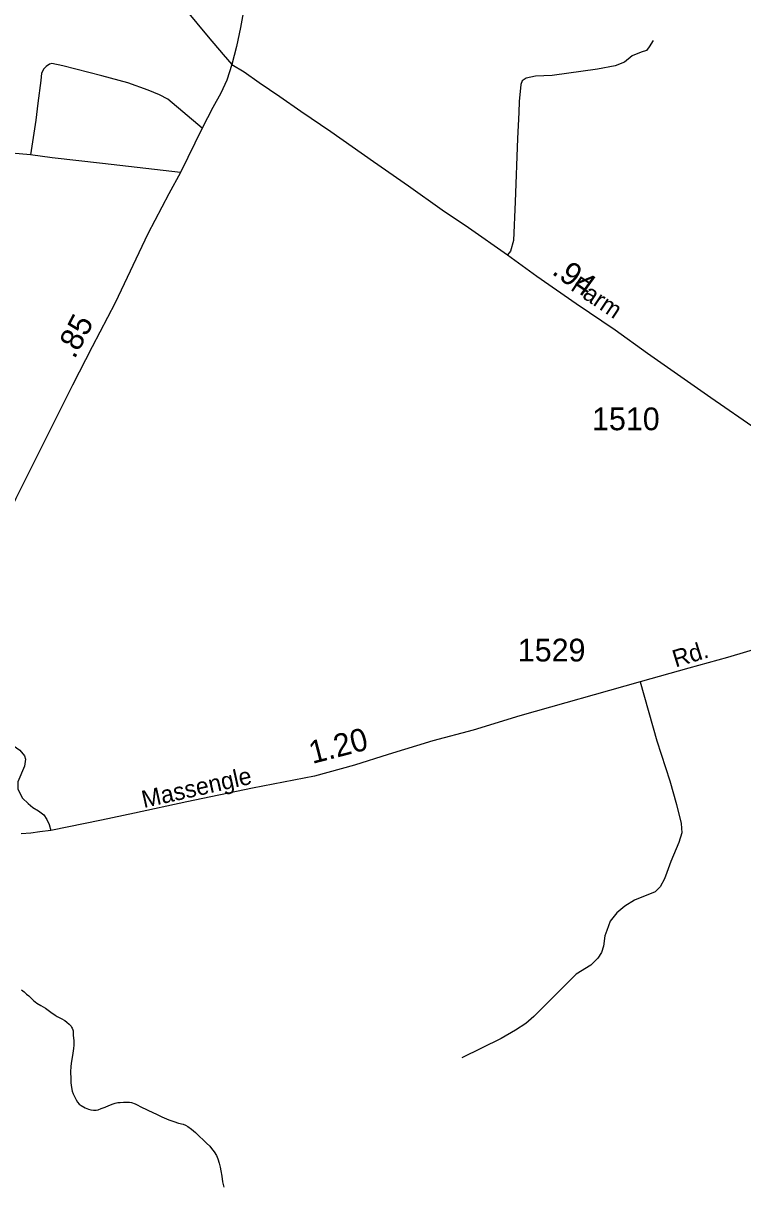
# Model space of a CAD drawing. Extents: x 2220236 to 2384410, y 720751 to 894131.
# Drawn here: x 2335053 to 2339006, y 845750 to 852126 of the extents above; entities that cross this region are included whole.
import ezdxf

# ---------------------------------------------------------------- set-up
doc = ezdxf.new("R2010")
doc.units = 0
doc.layers.add('Default', color=7, linetype='Continuous')

msp = doc.modelspace()

# ---------------------------------------------------------------- linework, layer by layer
at = {"layer": 'Default'}
for points in [[(2336273.8, 852256.9), (2336246, 852103.2), (2336225.2, 851999.1), (2336200, 851899.7)], [(2336273.8, 852256.9), (2336246, 852103.2), (2336225.2, 851999.1), (2336200, 851899.7)], [(2335944.4, 852201.6), (2336068.5, 852052.3), (2336151.4, 851955), (2336200, 851899.7)], [(2335944.4, 852201.6), (2336068.5, 852052.3), (2336151.4, 851955), (2336200, 851899.7)], [(2338513.7, 852032.2), (2338491.9, 851997), (2338476.8, 851976.8), (2338448.3, 851966.8), (2338398, 851946.6), (2338356.1, 851913.1), (2338304.2, 851893), (2338207, 851874.5), (2337958.9, 851839.3), (2337866.8, 851836), (2337816.5, 851824.2), (2337794.7, 851810.8), (2337786.3, 851789), (2337777.9, 851696.8), (2337776.3, 851636.4), (2337767.9, 851492.2), (2337755.3, 851145), (2337746.9, 850932.1), (2337730.2, 850875), (2337713.4, 850853.2)], [(2336036.6, 851549.2), (2335846.9, 851708.7), (2335802.5, 851732.1), (2335740.2, 851759.4), (2335627.8, 851798), (2335485.4, 851838.2), (2335270.8, 851891.7), (2335210.6, 851905), (2335196.8, 851900.8), (2335178.8, 851888.5), (2335167.1, 851876.4), (2335153.3, 851852.2), (2335149.8, 851812.3), (2335133.2, 851688.1), (2335122.5, 851594.1), (2335092.8, 851403.8)], [(2336200, 851899.7), (2336171.5, 851814.4), (2336138, 851742.1), (2336095.3, 851663.2), (2336036.6, 851549.2), (2335917.6, 851305.6), (2335853.2, 851188.9), (2335737.7, 850969.5), (2335558.3, 850589.4), (2335431.3, 850348.1), (2335323.8, 850138.8), (2335013.4, 849515.3), (2334951.4, 849390.9), (2334859.3, 849216.5), (2334712.6, 848924.7), (2334637.2, 848777.1), (2334527.1, 848563.8), (2334460.4, 848453), (2334411.5, 848366.5), (2334364.5, 848278), (2334317.5, 848199.4), (2334262.6, 848112.7), (2334154.8, 847925.5)], [(2336200, 851899.7), (2336171.5, 851814.4), (2336138, 851742.1), (2336095.3, 851663.2), (2336036.6, 851549.2), (2335917.6, 851305.6), (2335853.2, 851188.9), (2335737.7, 850969.5), (2335558.3, 850589.4), (2335431.3, 850348.1), (2335323.8, 850138.8), (2335013.4, 849515.3), (2334951.4, 849390.9), (2334859.3, 849216.5), (2334712.6, 848924.7), (2334637.2, 848777.1), (2334527.1, 848563.8), (2334460.4, 848453), (2334411.5, 848366.5), (2334364.5, 848278), (2334317.5, 848199.4), (2334262.6, 848112.7), (2334154.8, 847925.5)], [(2336200, 851899.7), (2336267.1, 851859.4), (2336349.2, 851800.7), (2336463.2, 851723.6), (2336578.8, 851643.1), (2336743, 851530.7), (2336976.8, 851366.4), (2337168.7, 851232.2), (2337354.8, 851101.4), (2337499.7, 851004.2), (2337713.4, 850853.2), (2337875.1, 850737.5), (2338091.3, 850586.6), (2338304.2, 850442.4), (2338481.8, 850313.2), (2338830.4, 850070.1), (2339085.2, 849894), (2339656.7, 849491.5), (2339961.7, 849280.2), (2340136, 849161.1), (2340231.5, 849115.8), (2340280.1, 849094)], [(2336200, 851899.7), (2336267.1, 851859.4), (2336349.2, 851800.7), (2336463.2, 851723.6), (2336578.8, 851643.1), (2336743, 851530.7), (2336976.8, 851366.4), (2337168.7, 851232.2), (2337354.8, 851101.4), (2337499.7, 851004.2), (2337713.4, 850853.2), (2337875.1, 850737.5), (2338091.3, 850586.6), (2338304.2, 850442.4), (2338481.8, 850313.2), (2338830.4, 850070.1), (2339085.2, 849894), (2339656.7, 849491.5), (2339961.7, 849280.2), (2340136, 849161.1), (2340231.5, 849115.8), (2340280.1, 849094)], [(2335092.8, 851403.8), (2334924.6, 851417.7), (2334147.9, 851504.4)], [(2335917.6, 851305.6), (2335489.1, 851356.5), (2335213, 851387.1), (2335092.8, 851403.8)], [(2339130.4, 848703.3), (2338922.6, 848641.2), (2338709.8, 848582.5), (2338441.6, 848508.8), (2337780.4, 848320.9), (2337524, 848241.9), (2337303.6, 848183.4), (2337058.1, 848109.6), (2336872.1, 848050.9), (2336652.5, 847990.6), (2336313.2, 847923.5), (2335951.1, 847848), (2335663.7, 847786), (2335482.7, 847747.4), (2335204.5, 847692), (2335145, 847683.7), (2335094.7, 847677), (2335041.1, 847673.6)], [(2339130.4, 848703.3), (2338922.6, 848641.2), (2338709.8, 848582.5), (2338441.6, 848508.8), (2337780.4, 848320.9), (2337524, 848241.9), (2337303.6, 848183.4), (2337058.1, 848109.6), (2336872.1, 848050.9), (2336652.5, 847990.6), (2336313.2, 847923.5), (2335951.1, 847848), (2335663.7, 847786), (2335482.7, 847747.4), (2335204.5, 847692), (2335145, 847683.7), (2335094.7, 847677), (2335041.1, 847673.6)], [(2334837.5, 848552.4), (2334830.8, 848492), (2334830.8, 848438.3), (2334878.5, 848341.1), (2334920.4, 848243.8), (2334967.4, 848180.1), (2335034.4, 848133.1), (2335059.5, 848101.2), (2335066.2, 848082.8), (2335059.5, 848044.2), (2335024.3, 847958.7), (2335022.7, 847918.4), (2335049.5, 847868.1), (2335079.7, 847839.6), (2335106.5, 847817.8), (2335136.6, 847799.4), (2335166.8, 847777.6), (2335183.6, 847752.4), (2335196.1, 847723.9), (2335204.5, 847692)], [(2338441.6, 848508.8), (2338533, 848183.4), (2338605, 847963.7), (2338641.9, 847834.6), (2338667.9, 847730.6), (2338671.2, 847678.6), (2338654.5, 847625), (2338610.9, 847521), (2338589.1, 847460.6), (2338575.7, 847425.4), (2338552.2, 847381.8), (2338523.7, 847355), (2338411.4, 847308), (2338357.8, 847276.1), (2338314.2, 847239.3), (2338277.4, 847194), (2338258.9, 847142), (2338248.9, 847111.8), (2338240.5, 847056.5), (2338228.8, 847021.2), (2338208.7, 846989.4), (2338171.8, 846950.8), (2338091.3, 846902.2), (2338009.2, 846821.7), (2337858.4, 846669.1), (2337814.8, 846630.5), (2337757.8, 846593.6), (2337679.1, 846548.3), (2337462.9, 846442.7)], [(2335043.5, 846816.4), (2335057.5, 846804.5), (2335071.7, 846792.9), (2335084, 846782.6), (2335096, 846769.3), (2335110.3, 846757.4), (2335128.2, 846743.4), (2335150.5, 846729.5), (2335174.7, 846715.7), (2335204.8, 846694), (2335229.1, 846676.3), (2335239.6, 846669.2), (2335261.3, 846658.6), (2335281.5, 846647.2), (2335293.4, 846637.9), (2335305.6, 846627.6), (2335311.8, 846621.2), (2335315.9, 846615.8), (2335317.8, 846611.6), (2335322, 846605.2), (2335326, 846595.6), (2335326.8, 846590), (2335328.4, 846567.8), (2335330.7, 846536), (2335331, 846511.4), (2335329.1, 846493.9), (2335323.8, 846455.3), (2335318.2, 846423.9), (2335314.4, 846397.5), (2335312.8, 846363.6), (2335315.2, 846329.3), (2335315.5, 846305.6), (2335317.9, 846279.5), (2335322, 846260), (2335328.1, 846245.4), (2335336.5, 846226.1), (2335344.6, 846211.6), (2335352, 846198.8), (2335360.7, 846188.3), (2335371.2, 846179.9), (2335393.3, 846168.3), (2335411.4, 846160.2), (2335425.3, 846156.5), (2335439.5, 846154.8), (2335454.6, 846154.4), (2335465.3, 846157.5), (2335481.5, 846163.7), (2335503.2, 846171.2), (2335523.1, 846180.2), (2335547, 846190.4), (2335559, 846194.2), (2335573, 846196.4), (2335586.1, 846196.9), (2335604.7, 846199.3), (2335622.8, 846199.1), (2335636.9, 846199)], [(2335636.9, 846199), (2335648.8, 846197.8), (2335668.8, 846189.5), (2335682.5, 846182.8), (2335695, 846175.8), (2335737.5, 846154.5), (2335765.6, 846141.9), (2335785.7, 846132.9), (2335813.9, 846117.6), (2335853.9, 846101.8), (2335880.2, 846092.4), (2335906.2, 846082.6), (2335932.4, 846077.2), (2335943.8, 846072), (2335956.5, 846065), (2335976.8, 846051.1), (2335998.9, 846031.6), (2336019.1, 846011.8), (2336043.3, 845989.8), (2336059.7, 845974), (2336077.8, 845956.7), (2336087.8, 845945), (2336102, 845926.5), (2336114.3, 845906.7), (2336122.6, 845887.3), (2336129.5, 845863), (2336135, 845840.9), (2336139.4, 845821.4), (2336143.6, 845793), (2336148.2, 845761), (2336154.3, 845731.1)]]:
    msp.add_lwpolyline(points, dxfattribs=at)

# ---------------------------------------------------------------- texts
for s, height, rotation, p in [('.94', 125, 324.40536, (2337951.5, 850752.4)), ('Farm', 95, 326.30993, (2338054.6, 850663.5)), ('.85', 125, 62.24175, (2335335.1, 850277.7)), ('Rd.', 95, 16.98499, (2338636.4, 848586.4)), ('1.20', 125, 14.50668, (2336641.3, 848056.7)), ('Massengle', 95, 12.67067, (2335715.5, 847814.3))]:
    msp.add_text(s, height=height, rotation=rotation, dxfattribs=at).set_placement(p)
for s, p in [('1510', (2338177.6, 849890.3)), ('1529', (2337769.9, 848620))]:
    msp.add_text(s, height=125, dxfattribs=at).set_placement(p)

doc.saveas('drawing.dxf')
